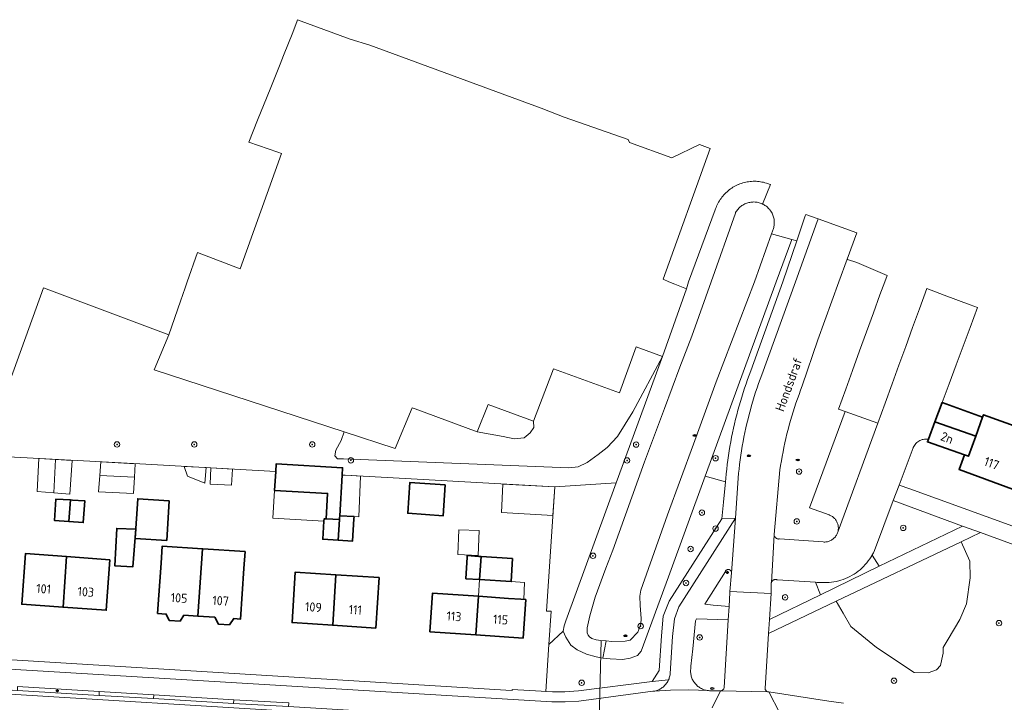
# Model space of a CAD drawing. Header units: metres. Extents: x 152610 to 160096, y 456114 to 462495.
# Tile 610 of 656: x 158582 to 158727, y 460938 to 461039. Entities that reach past the tile are written whole.
import ezdxf
from ezdxf.enums import TextEntityAlignment as Align

# ---------------------------------------------------------------- set-up
doc = ezdxf.new("R2010")
doc.units = ezdxf.units.M
doc.header["$LTSCALE"] = 0.5
doc.layers.get('0').update_dxf_attribs({"linetype": 'CONTINUOUS'})
for name, color, linetype, lineweight in [('B-PV-GR-BEPLANTING_CULTUUR_BOSPLANTSOEN-GV', 251, 'CONTINUOUS', 18), ('B-PV-GR-BEPLANTING_CULTUUR_HEESTERS-GV', 251, 'CONTINUOUS', 18), ('B-PV-GR-BOOM-S', 251, 'CONTINUOUS', 25), ('B-PV-IE-MEUBILAIR-S', 251, 'CONTINUOUS', 25), ('B-PV-KW-KUNSTWERK_DUIKER-G', 251, 'CONTINUOUS', 18), ('B-PV-OG-BEBOUWING-GV', 6, 'CONTINUOUS', 35), ('B-PV-OG-BEBOUWING-T18', 1, 'CONTINUOUS', 18), ('B-PV-OG-BEBOUWING_OVERBOUWING-GV', 251, 'CONTINUOUS', 18), ('B-PV-OG-BEBOUWING_SCHUUR-GV', 251, 'CONTINUOUS', 18), ('B-PV-OG-TERREIN_BEGROEID-GV', 251, 'CONTINUOUS', 18), ('B-PV-OG-TERREIN_OEVER-GV', 251, 'CONTINUOUS', 18), ('B-PV-OG-TOPOGRAFIE-T18', 1, 'CONTINUOUS', 18), ('B-PV-OG-WATER_SLOOT-GV', 251, 'CONTINUOUS', 18), ('B-PV-VH-GESLOTENVERHARDING_ASFALT-GV', 251, 'CONTINUOUS', 18), ('B-PV-VH-OPENVERHARDING_BETONSTRAATSTEEN-GV', 251, 'CONTINUOUS', 18), ('B-PV-VH-OPENVERHARDING_STRAATBAKSTEEN-GV', 251, 'CONTINUOUS', 18), ('B-PV-VH-OPENVERHARDING_TEGEL-GV', 251, 'CONTINUOUS', 18)]:
    doc.layers.add(name, color=color, linetype=linetype, lineweight=lineweight)
doc.styles.add('NLCS-ISO', font='NLCS-ISO.ttf')
doc.styles.add('NLCS-ISO-M750-T18', font='NLCS-ISO.ttf', dxfattribs={"height": 1.35})

# ---------------------------------------------------------------- blocks, each defined once
blk = doc.blocks.new('SIE-MEUBILAIR_PAAL_LICHTMAST-SO')
for points in [[(-0.62, 0), (-1, 0)], [(-0.71, 0.71), (-0.44, 0.44)], [(0, 1), (0, 0.62)], [(0.44, 0.44), (0.71, 0.71)], [(1, 0), (0.62, 0)], [(-0.71, -0.71), (-0.44, -0.44)], [(0, -0.62), (0, -1)], [(0.44, -0.44), (0.71, -0.71)]]:
    blk.add_lwpolyline(points)
blk.add_circle((0, 0), 0.5)
blk = doc.blocks.new('SIE-MEUBILAIR_PUT_RIOOLPUT-SO')
blk.add_ellipse((0, 0), major_axis=(1.25, 0), ratio=0.54)
at = {"style": 'NLCS-ISO'}
blk.add_text('ri', height=0.75, dxfattribs=at).set_placement((-0.04, 0.07), align=Align.MIDDLE_CENTER)
blk = doc.blocks.new('SIE-MEUBILAIR_PUT_DRAINAGEPUT-SO')
blk.add_ellipse((0, 0), major_axis=(1.25, 0), ratio=0.54)
at = {"style": 'NLCS-ISO'}
blk.add_text('dr', height=0.75, dxfattribs=at).set_placement((0.03, 0), align=Align.MIDDLE_CENTER)
blk = doc.blocks.new('SGR-BOOM_GBKN-SO')
at = {"linetype": 'ByBlock', "lineweight": 18}
h = blk.add_hatch(color=0, dxfattribs=at)
h.dxf.hatch_style = 1
edge = h.paths.add_edge_path()
edge.add_arc((0, 0), 0.25, 0, 360)
at = {"color": 0, "linetype": 'ByBlock', "lineweight": 18}
for radius in [2, 0.25]:
    blk.add_circle((0, 0), radius, dxfattribs=at)
at = {"color": 0, "linetype": 'ByBlock', "lineweight": 18, "style": 'NLCS-ISO'}
blk.add_attdef('SOORT', (2.5, 0), '', height=1.5, dxfattribs=at)

msp = doc.modelspace()

# ---------------------------------------------------------------- linework, layer by layer
at = {"layer": 'B-PV-GR-BEPLANTING_CULTUUR_BOSPLANTSOEN-GV', "flags": 128}
msp.add_lwpolyline([(158576.699, 460974.349), (158599.857, 460973.124), (158619.867, 460972.018), (158619.937, 460973.118), (158629.735, 460972.576), (158629.669, 460971.476), (158630.137, 460971.45), (158661.037, 460969.742), (158670.092, 460970.336), (158676.91, 460988.967), (158672.549, 460980.798), (158670.258, 460977.177), (158668.776, 460975.532), (158667.435, 460974.514), (158665.782, 460973.345), (158664.457, 460972.719), (158663.1, 460972.537), (158629.849, 460973.888), (158628.996, 460973.899), (158628.594, 460974.334), (158628.73, 460975.138), (158629.529, 460976.602), (158629.967, 460977.845), (158601.951, 460986.996), (158604.129, 460992.2), (158585.627, 460999.13), (158579.583, 460982.353)], dxfattribs=at)
for points in [[(158670.092, 460970.336), (158661.037, 460969.742), (158659.803, 460951.425), (158660.483, 460951.38), (158660.155, 460946.505), (158662.266, 460948.455), (158662.405, 460949.23), (158662.644, 460949.981)], [(158722.248, 460958.789), (158720.97, 460961.641), (158702.538, 460952.862), (158703.558, 460951.088), (158704.674, 460949.143), (158708.478, 460946.031), (158714.016, 460942.365), (158716.101, 460942.301), (158717.344, 460942.729), (158717.926, 460943.363), (158718.127, 460944.301), (158718.329, 460945.213), (158718.328, 460946.05), (158719.036, 460947.267), (158720.755, 460950.157), (158721.766, 460952.49), (158722.267, 460956.342)]]:
    msp.add_lwpolyline(points, close=True, dxfattribs=at)
at = {"layer": 'B-PV-GR-BEPLANTING_CULTUUR_HEESTERS-GV', "flags": 128}
for points in [[(158704.207, 461003.302), (158704.15, 461003.323), (158702.937, 461000), (158699.808, 460991.422), (158697.523, 460984.65), (158697.281, 460984.017), (158697.046, 460983.381), (158696.818, 460982.743), (158696.598, 460982.102), (158696.386, 460981.458), (158696.181, 460980.812), (158695.984, 460980.163), (158695.795, 460979.513), (158695.613, 460978.86), (158695.439, 460978.205), (158695.273, 460977.548), (158695.115, 460976.889), (158694.964, 460976.228), (158694.821, 460975.565), (158694.686, 460974.901), (158694.559, 460974.235), (158694.44, 460973.568), (158694.328, 460972.9), (158694.23, 460972.265), (158693.36, 460962.714), (158693.36, 460962.702), (158693.367, 460962.64), (158693.383, 460962.567), (158693.406, 460962.496), (158693.436, 460962.428), (158693.474, 460962.363), (158693.518, 460962.303), (158693.568, 460962.248), (158693.624, 460962.199), (158693.685, 460962.156), (158693.751, 460962.12), (158693.819, 460962.091), (158693.891, 460962.069), (158693.964, 460962.056), (158694.038, 460962.05), (158694.113, 460962.052), (158694.156, 460962.057), (158700.607, 460961.609), (158700.735, 460961.602), (158700.864, 460961.602), (158700.992, 460961.611), (158701.119, 460961.628), (158701.245, 460961.652), (158701.37, 460961.685), (158701.492, 460961.725), (158701.611, 460961.772), (158701.727, 460961.827), (158701.84, 460961.889), (158701.948, 460961.958), (158702.052, 460962.033), (158702.151, 460962.115), (158702.245, 460962.203), (158702.333, 460962.297), (158702.415, 460962.395), (158702.491, 460962.499), (158702.56, 460962.607), (158702.623, 460962.72), (158702.678, 460962.835), (158702.726, 460962.955), (158702.766, 460963.077), (158702.799, 460963.201), (158702.824, 460963.327), (158702.841, 460963.454), (158702.85, 460963.582), (158702.851, 460963.711), (158702.845, 460963.839), (158702.83, 460963.967), (158702.807, 460964.093), (158702.777, 460964.218), (158702.738, 460964.34), (158702.692, 460964.46), (158702.639, 460964.577), (158702.579, 460964.691), (158702.512, 460964.8), (158702.438, 460964.905), (158702.357, 460965.005), (158702.271, 460965.1), (158702.179, 460965.19), (158702.081, 460965.273), (158701.979, 460965.35), (158701.871, 460965.421), (158701.76, 460965.485), (158701.645, 460965.542), (158701.526, 460965.591), (158701.487, 460965.606), (158698.592, 460966.628), (158703.832, 460980.874), (158702.886, 460981.218), (158703.959, 460984.183), (158704.949, 460986.917), (158705.99, 460989.792), (158707.021, 460992.641), (158708.021, 460995.402), (158708.989, 460998.075), (158709.685, 461000), (158710.03, 461000.955), (158705.55, 461002.828)], [(158657.867, 460979.449), (158651.181, 460981.9), (158649.6, 460977.857), (158653.438, 460977.164), (158655.055, 460976.855), (158656.511, 460976.957), (158657.395, 460977.703), (158657.95, 460978.489)], [(158721.14, 460963.959), (158710.952, 460967.743), (158708.174, 460960.355), (158708.021, 460960.032), (158707.853, 460959.716), (158707.827, 460959.672), (158708.888, 460958.027)], [(158693.655, 460956.065), (158693.584, 460956.07), (158693.512, 460956.067), (158693.441, 460956.055), (158693.372, 460956.036), (158693.305, 460956.009), (158693.242, 460955.975), (158693.183, 460955.934), (158693.129, 460955.887), (158693.08, 460955.834), (158693.038, 460955.776), (158693.002, 460955.714), (158692.976, 460955.654), (158692.974, 460955.648), (158692.953, 460955.579), (158692.939, 460955.509), (158692.934, 460955.437), (158692.937, 460955.365), (158692.94, 460955.337), (158692.944, 460954.145), (158692.936, 460954.024), (158692.695, 460950.187), (158700.225, 460953.832), (158699.463, 460955.663), (158693.861, 460956.005), (158693.795, 460956.033), (158693.726, 460956.053)]]:
    msp.add_lwpolyline(points, close=True, dxfattribs=at)
at = {"layer": 'B-PV-KW-KUNSTWERK_DUIKER-G', "flags": 128}
msp.add_lwpolyline([(158667.881, 460947.059), (158667.091, 460915.777)], dxfattribs=at)
at = {"layer": 'B-PV-OG-BEBOUWING-GV', "flags": 128}
for points in [[(158724.124, 460980.009), (158718.149, 460982.172), (158717.095, 460979.345), (158723.1, 460977.212)], [(158732.577, 460980.499), (158730.494, 460981.262), (158729.476, 460978.483), (158724.265, 460980.393), (158724.124, 460980.009), (158723.1, 460977.212), (158722.02, 460974.266), (158721.441, 460974.469), (158720.651, 460972.314), (158728.533, 460969.425)], [(158723.1, 460977.212), (158717.095, 460979.345), (158716.142, 460976.794), (158715.987, 460976.377), (158721.441, 460974.469), (158722.02, 460974.266)], [(158629.283, 460964.939), (158629.298, 460965.171), (158629.307, 460965.45), (158629.669, 460971.476), (158629.735, 460972.576), (158619.937, 460973.118), (158619.867, 460972.018), (158619.688, 460969.21), (158627.53, 460968.776), (158627.304, 460965.003)], [(158644.879, 460970.064), (158639.653, 460970.412), (158639.347, 460965.84), (158644.575, 460965.485)], [(158589.586, 460967.806), (158587.437, 460967.91), (158587.239, 460964.796), (158589.359, 460964.634)], [(158589.926, 460967.79), (158589.586, 460967.806), (158589.359, 460964.634), (158591.478, 460964.471), (158591.721, 460967.683), (158591.62, 460967.691)], [(158604.168, 460967.692), (158599.527, 460967.986), (158599.154, 460962.149), (158603.796, 460961.853)], [(158626.982, 460964.67), (158626.8, 460962.014), (158629.085, 460961.857), (158629.283, 460964.939), (158627.304, 460965.003), (158627.006, 460965.013)], [(158631.416, 460965.025), (158631.44, 460965.368), (158629.307, 460965.45), (158629.298, 460965.171), (158629.283, 460964.939), (158629.085, 460961.857), (158631.188, 460961.712)], [(158599.221, 460963.516), (158596.427, 460963.607), (158596.124, 460958.111), (158598.796, 460957.929)], [(158609.064, 460960.606), (158603.129, 460961.002), (158602.962, 460958.508), (158602.463, 460951.06), (158603.73, 460950.975), (158604.169, 460950.044), (158605.765, 460949.937), (158606.324, 460950.802), (158608.406, 460950.662)], [(158609.106, 460960.603), (158609.064, 460960.606), (158608.406, 460950.662), (158610.89, 460950.496), (158611.434, 460949.498), (158613.05, 460949.39), (158613.693, 460950.309), (158614.691, 460950.242), (158615.19, 460957.69), (158615.357, 460960.186)], [(158589.016, 460959.451), (158582.966, 460959.889), (158582.426, 460952.432), (158588.507, 460951.992)], [(158595.411, 460958.988), (158589.016, 460959.451), (158588.507, 460951.992), (158594.871, 460951.532)], [(158649.846, 460959.472), (158648.124, 460959.596), (158648.11, 460959.37), (158647.915, 460956.179), (158649.94, 460956.055), (158650.175, 460959.452)], [(158654.808, 460959.17), (158650.175, 460959.452), (158649.94, 460956.055), (158654.599, 460955.77)], [(158628.758, 460956.779), (158622.759, 460957.168), (158622.276, 460949.707), (158628.278, 460949.318)], [(158635.119, 460956.366), (158628.758, 460956.779), (158628.278, 460949.318), (158634.635, 460948.906)], [(158649.771, 460953.596), (158643.01, 460954.061), (158642.619, 460948.377), (158649.378, 460947.912)], [(158656.021, 460953.167), (158654.182, 460953.293), (158649.771, 460953.596), (158649.378, 460947.912), (158656.355, 460947.433), (158656.745, 460953.117)]]:
    msp.add_lwpolyline(points, close=True, dxfattribs=at)
at = {"layer": 'B-PV-OG-BEBOUWING_OVERBOUWING-GV', "flags": 128}
for points in [[(158587.167, 460968.866), (158587.382, 460973.784), (158584.93, 460973.914), (158584.682, 460969.05)], [(158609.616, 460972.584), (158606.366, 460972.764), (158606.868, 460971.3), (158609.44, 460970.305)], [(158599.041, 460971.173), (158593.94, 460971.439), (158593.753, 460969.025), (158598.89, 460968.787)], [(158630.137, 460971.45), (158629.669, 460971.475), (158629.307, 460965.45), (158631.44, 460965.368), (158632.119, 460965.334), (158632.374, 460971.326), (158631.069, 460971.398)], [(158627.476, 460967.876), (158627.53, 460968.776), (158624.745, 460968.93), (158621.933, 460969.086), (158619.688, 460969.21), (158619.429, 460965.145), (158626.982, 460964.67), (158627.006, 460965.013), (158627.304, 460965.003), (158627.406, 460966.703)], [(158661.037, 460969.742), (158653.367, 460970.166), (158653.185, 460965.97), (158660.753, 460965.522)], [(158654.599, 460955.77), (158649.94, 460956.055), (158649.771, 460953.596), (158654.182, 460953.293), (158656.021, 460953.167), (158656.443, 460953.138), (158656.571, 460955.645)]]:
    msp.add_lwpolyline(points, close=True, dxfattribs=at)
at = {"layer": 'B-PV-OG-BEBOUWING_SCHUUR-GV', "flags": 128}
for points in [[(158589.859, 460973.653), (158587.382, 460973.784), (158587.167, 460968.866), (158589.531, 460968.691)], [(158593.94, 460971.439), (158599.041, 460971.173), (158599.168, 460973.16), (158594.094, 460973.429)], [(158613.48, 460972.371), (158610.294, 460972.547), (158610.209, 460970.165), (158613.329, 460970.013)], [(158649.902, 460963.295), (158646.863, 460963.418), (158646.713, 460959.746), (158649.753, 460959.622)]]:
    msp.add_lwpolyline(points, close=True, dxfattribs=at)
at = {"layer": 'B-PV-OG-TERREIN_BEGROEID-GV', "flags": 128}
for points in [[(158604.129, 460992.2), (158601.951, 460986.996), (158629.967, 460977.845), (158637.467, 460975.396), (158639.986, 460981.419), (158640.431, 460981.254), (158649.6, 460977.857), (158651.181, 460981.9), (158657.867, 460979.449), (158660.826, 460987.184), (158670.556, 460983.611), (158673.007, 460990.399), (158676.91, 460988.967), (158680.437, 460998.958), (158678.755, 460999.633), (158677.842, 461000), (158677.027, 461000.413), (158683.965, 461019.68), (158682.381, 461020.252), (158678.304, 461018.282), (158672.029, 461020.56), (158671.846, 461020.977), (158662.426, 461024.297), (158659.017, 461025.633), (158633.757, 461034.924), (158630.852, 461035.813), (158623.084, 461038.679), (158622.969, 461038.366), (158622.587, 461037.33), (158622.396, 461036.811), (158621.033, 461033.406), (158620.509, 461032.096), (158619.133, 461028.657), (158618.605, 461027.337), (158617.203, 461023.834), (158615.908, 461020.598), (158620.184, 461019.111), (158620.713, 461018.909), (158614.626, 461001.924), (158608.361, 461004.347), (158606.839, 461000), (158606.532, 460999.117), (158605.84, 460997.125)], [(158696.712, 461006.03), (158695.979, 461006.238), (158693.685, 461000), (158683.211, 460971.335), (158686.211, 460970.473), (158686.254, 460970.998), (158686.317, 460971.676), (158686.389, 460972.353), (158686.468, 460973.029), (158686.554, 460973.704), (158686.649, 460974.378), (158686.752, 460975.051), (158686.863, 460975.722), (158686.981, 460976.392), (158687.108, 460977.061), (158687.242, 460977.728), (158687.384, 460978.394), (158687.534, 460979.058), (158687.692, 460979.72), (158687.857, 460980.38), (158688.03, 460981.038), (158688.211, 460981.695), (158688.4, 460982.349), (158688.596, 460983), (158688.8, 460983.65), (158689.012, 460984.297), (158689.231, 460984.941), (158689.458, 460985.583), (158689.692, 460986.222), (158689.934, 460986.858), (158694.677, 461000)], [(158676.91, 460988.967), (158673.007, 460990.399), (158670.556, 460983.611), (158660.826, 460987.184), (158657.867, 460979.449), (158657.95, 460978.489), (158657.395, 460977.703), (158656.511, 460976.957), (158655.055, 460976.855), (158653.438, 460977.164), (158649.6, 460977.857), (158640.431, 460981.254), (158639.986, 460981.419), (158637.467, 460975.396), (158629.967, 460977.845), (158629.529, 460976.602), (158628.73, 460975.138), (158628.594, 460974.334), (158628.996, 460973.899), (158629.849, 460973.888), (158663.1, 460972.537), (158664.457, 460972.719), (158665.782, 460973.345), (158667.435, 460974.514), (158668.776, 460975.532), (158670.258, 460977.177), (158672.549, 460980.798)], [(158685.666, 460965.051), (158685.887, 460967.478), (158686.211, 460970.473), (158683.211, 460971.335), (158677.787, 460956.491), (158673.769, 460945.495), (158673.22, 460944.848), (158672.157, 460944.469), (158671.04, 460944.253), (158669.175, 460944.357), (158668.119, 460944.46), (158667.133, 460944.668), (158665.712, 460945.071), (158664.324, 460945.709), (158663.41, 460946.408), (158662.639, 460947.583), (158662.266, 460948.455), (158660.155, 460946.505), (158659.688, 460939.568), (158660.671, 460939.515), (158662.499, 460939.477), (158664.549, 460939.658), (158675.389, 460941.009), (158676.447, 460942.669), (158676.767, 460947.775), (158677.019, 460950.65), (158677.891, 460952.879)], [(158708.888, 460958.027), (158707.827, 460959.672), (158707.672, 460959.408), (158707.476, 460959.108), (158707.268, 460958.818), (158707.047, 460958.537), (158706.813, 460958.266), (158706.568, 460958.006), (158706.311, 460957.757), (158706.043, 460957.519), (158705.765, 460957.295), (158705.477, 460957.082), (158705.18, 460956.883), (158704.874, 460956.697), (158704.561, 460956.525), (158704.24, 460956.367), (158703.912, 460956.224), (158703.578, 460956.096), (158703.239, 460955.983), (158702.895, 460955.885), (158702.547, 460955.802), (158702.196, 460955.735), (158701.841, 460955.684), (158701.486, 460955.648), (158701.128, 460955.629), (158700.772, 460955.626), (158700.431, 460955.615), (158700.188, 460955.615), (158699.946, 460955.623), (158699.704, 460955.639), (158699.463, 460955.663), (158700.225, 460953.832)], [(158686.701, 460957.542), (158686.641, 460957.549), (158686.58, 460957.548), (158686.52, 460957.539), (158686.461, 460957.523), (158686.405, 460957.499), (158686.353, 460957.467), (158686.306, 460957.429), (158686.263, 460957.385), (158686.227, 460957.337), (158686.198, 460957.283), (158686.193, 460957.273), (158683.157, 460952.413), (158684.391, 460952.3), (158686.723, 460952.087), (158686.849, 460954.162), (158686.865, 460954.324), (158687.081, 460957.06), (158687.08, 460957.121), (158687.072, 460957.181), (158687.055, 460957.24), (158687.031, 460957.296), (158687, 460957.348), (158686.963, 460957.396), (158686.919, 460957.439), (158686.87, 460957.475), (158686.817, 460957.505), (158686.761, 460957.527)], [(158686.603, 460950.11), (158681.947, 460950.281), (158681.77, 460949.993), (158681.395, 460945.837), (158681.101, 460943.296), (158681.069, 460942.87), (158681.058, 460942.718), (158681.054, 460942.565), (158681.058, 460942.413), (158681.071, 460942.261), (158681.091, 460942.11), (158681.12, 460941.96), (158681.156, 460941.812), (158681.2, 460941.666), (158681.251, 460941.522), (158681.31, 460941.382), (158681.376, 460941.244), (158681.45, 460941.111), (158681.53, 460940.981), (158681.617, 460940.856), (158681.71, 460940.735), (158681.81, 460940.62), (158681.915, 460940.509), (158682.026, 460940.405), (158682.143, 460940.306), (158682.264, 460940.214), (158682.39, 460940.128), (158682.521, 460940.049), (158682.655, 460939.977), (158682.793, 460939.913), (158682.934, 460939.855), (158683.078, 460939.805), (158683.225, 460939.762), (158683.373, 460939.728), (158683.523, 460939.701), (158683.675, 460939.682), (158683.827, 460939.671), (158683.909, 460939.668), (158685.47, 460939.652), (158685.535, 460939.656), (158685.599, 460939.668), (158685.661, 460939.688), (158685.72, 460939.716), (158685.776, 460939.75), (158685.827, 460939.791), (158685.872, 460939.837), (158685.912, 460939.889), (158685.944, 460939.946), (158685.97, 460940.006), (158685.988, 460940.069), (158685.998, 460940.131)]]:
    msp.add_lwpolyline(points, close=True, dxfattribs=at)
msp.add_lwpolyline([(158769.297, 460946.361), (158723.835, 460963.006), (158720.97, 460961.641), (158722.248, 460958.789), (158722.267, 460956.342), (158721.766, 460952.49), (158720.755, 460950.157), (158719.036, 460947.267), (158718.328, 460946.05), (158718.329, 460945.213), (158718.127, 460944.301), (158717.926, 460943.363), (158717.344, 460942.729), (158716.101, 460942.301), (158714.016, 460942.365), (158708.478, 460946.031), (158704.674, 460949.143), (158703.558, 460951.088), (158702.538, 460952.862), (158692.565, 460948.111), (158692.054, 460939.973), (158692.062, 460939.909), (158692.079, 460939.846), (158692.102, 460939.785), (158692.134, 460939.728), (158692.171, 460939.675), (158692.216, 460939.627), (158692.265, 460939.585), (158692.319, 460939.55), (158692.378, 460939.521), (158692.439, 460939.5), (158692.503, 460939.486), (158692.567, 460939.48), (158692.581, 460939.48), (158701.434, 460938.125), (158703.597, 460937.851)], dxfattribs=at)
at = {"layer": 'B-PV-OG-TERREIN_OEVER-GV', "flags": 128}
for points in [[(158676.91, 460988.967), (158670.092, 460970.336), (158662.644, 460949.981), (158662.405, 460949.23), (158662.266, 460948.455), (158662.639, 460947.583), (158663.41, 460946.408), (158664.324, 460945.709), (158665.712, 460945.071), (158667.133, 460944.668), (158668.119, 460944.46), (158668.597, 460947.009), (158667.808, 460947.064), (158667.11, 460947.157), (158666.489, 460947.366), (158666.159, 460947.626), (158665.963, 460947.876), (158665.806, 460948.224), (158665.806, 460948.34), (158665.783, 460948.95), (158666.208, 460950.724), (158666.986, 460953.449), (158668.549, 460957.746), (158669.607, 460960.424), (158674.255, 460973.453), (158677.229, 460981.331), (158679.459, 460987.395), (158681.233, 460992.003), (158683.3, 460997.766), (158684.09, 461000), (158687.656, 461010.152), (158687.695, 461010.223), (158687.775, 461010.357), (158687.862, 461010.487), (158687.955, 461010.612), (158688.055, 461010.733), (158688.16, 461010.848), (158688.272, 461010.957), (158688.389, 461011.061), (158688.511, 461011.159), (158688.637, 461011.25), (158688.769, 461011.334), (158688.904, 461011.412), (158689.044, 461011.483), (158689.187, 461011.547), (158689.332, 461011.603), (158689.481, 461011.651), (158689.632, 461011.692), (158689.784, 461011.725), (158689.938, 461011.751), (158690.094, 461011.768), (158690.25, 461011.777), (158690.406, 461011.779), (158690.562, 461011.772), (158690.718, 461011.758), (158690.872, 461011.735), (158691.026, 461011.705), (158691.177, 461011.666), (158691.326, 461011.62), (158691.473, 461011.567), (158691.617, 461011.506), (158691.681, 461011.475), (158692.825, 461014.351), (158692.644, 461014.425), (158692.437, 461014.501), (158692.228, 461014.569), (158692.016, 461014.629), (158691.802, 461014.682), (158691.587, 461014.727), (158691.37, 461014.764), (158691.152, 461014.793), (158690.933, 461014.814), (158690.713, 461014.827), (158690.493, 461014.832), (158690.273, 461014.829), (158690.053, 461014.818), (158689.834, 461014.799), (158689.615, 461014.773), (158689.398, 461014.738), (158689.182, 461014.695), (158688.968, 461014.645), (158688.755, 461014.587), (158688.545, 461014.521), (158688.338, 461014.447), (158688.133, 461014.366), (158688.092, 461014.349), (158687.891, 461014.259), (158687.694, 461014.162), (158687.5, 461014.058), (158687.31, 461013.946), (158687.124, 461013.828), (158686.942, 461013.704), (158686.766, 461013.573), (158686.594, 461013.435), (158686.427, 461013.291), (158686.266, 461013.142), (158686.11, 461012.986), (158685.96, 461012.825), (158685.815, 461012.659), (158685.677, 461012.487), (158685.546, 461012.311), (158685.42, 461012.13), (158685.302, 461011.944), (158685.19, 461011.755), (158685.085, 461011.561), (158684.988, 461011.364), (158684.897, 461011.163), (158684.814, 461010.959), (158684.739, 461010.753), (158684.701, 461010.64), (158680.772, 461000), (158680.437, 460998.958)], [(158693.003, 461007.082), (158690.463, 461000), (158684.845, 460985.248), (158681.491, 460976.051), (158677.641, 460965.641), (158673.737, 460954.485), (158673.587, 460953.623), (158673.624, 460952.229), (158673.761, 460950.342), (158673.699, 460949.461), (158673.28, 460948.297), (158672.163, 460947.128), (158671.4, 460946.998), (158669.464, 460946.948), (158668.597, 460947.009), (158668.119, 460944.46), (158669.175, 460944.357), (158671.04, 460944.253), (158672.157, 460944.469), (158673.22, 460944.848), (158673.769, 460945.495), (158677.787, 460956.491), (158683.211, 460971.335), (158693.685, 461000), (158695.979, 461006.238)]]:
    msp.add_lwpolyline(points, close=True, dxfattribs=at)
at = {"layer": 'B-PV-OG-WATER_SLOOT-GV', "flags": 128}
msp.add_lwpolyline([(158690.562, 461011.772), (158690.406, 461011.779), (158690.25, 461011.777), (158690.094, 461011.768), (158689.938, 461011.751), (158689.784, 461011.725), (158689.632, 461011.692), (158689.481, 461011.651), (158689.332, 461011.603), (158689.187, 461011.547), (158689.044, 461011.483), (158688.904, 461011.412), (158688.769, 461011.334), (158688.637, 461011.25), (158688.511, 461011.159), (158688.389, 461011.061), (158688.272, 461010.957), (158688.16, 461010.848), (158688.055, 461010.733), (158687.955, 461010.612), (158687.862, 461010.487), (158687.775, 461010.357), (158687.695, 461010.223), (158687.656, 461010.152), (158684.09, 461000), (158683.3, 460997.766), (158681.233, 460992.003), (158679.459, 460987.395), (158677.229, 460981.331), (158674.255, 460973.453), (158669.607, 460960.424), (158668.549, 460957.746), (158666.986, 460953.449), (158666.208, 460950.724), (158665.783, 460948.95), (158665.806, 460948.34), (158665.806, 460948.224), (158665.963, 460947.876), (158666.159, 460947.626), (158666.489, 460947.366), (158667.11, 460947.157), (158667.808, 460947.064), (158668.597, 460947.009), (158669.464, 460946.948), (158671.4, 460946.998), (158672.163, 460947.128), (158673.28, 460948.297), (158673.699, 460949.461), (158673.761, 460950.342), (158673.624, 460952.229), (158673.587, 460953.623), (158673.737, 460954.485), (158677.641, 460965.641), (158681.491, 460976.051), (158684.845, 460985.248), (158690.463, 461000), (158693.003, 461007.082), (158693.281, 461007.857), (158693.322, 461008.008), (158693.355, 461008.161), (158693.38, 461008.315), (158693.397, 461008.47), (158693.406, 461008.626), (158693.407, 461008.782), (158693.4, 461008.938), (158693.385, 461009.094), (158693.363, 461009.249), (158693.332, 461009.402), (158693.293, 461009.553), (158693.247, 461009.703), (158693.194, 461009.849), (158693.132, 461009.993), (158693.064, 461010.134), (158692.988, 461010.27), (158692.906, 461010.403), (158692.817, 461010.531), (158692.721, 461010.655), (158692.62, 461010.774), (158692.512, 461010.887), (158692.398, 461010.994), (158692.28, 461011.096), (158692.156, 461011.191), (158692.027, 461011.28), (158691.895, 461011.362), (158691.758, 461011.438), (158691.681, 461011.475), (158691.617, 461011.506), (158691.473, 461011.567), (158691.326, 461011.62), (158691.177, 461011.666), (158691.026, 461011.705), (158690.872, 461011.735), (158690.718, 461011.758)], close=True, dxfattribs=at)
at = {"layer": 'B-PV-VH-GESLOTENVERHARDING_ASFALT-GV', "flags": 128}
for points in [[(158684.226, 460937.139), (158685.47, 460939.652), (158683.909, 460939.668), (158683.827, 460939.671), (158683.675, 460939.682), (158680.758, 460939.804), (158678.073, 460939.742), (158675.686, 460939.604), (158675.639, 460939.596), (158675.489, 460939.576), (158664.586, 460938.144), (158662.581, 460938.008), (158660.57, 460938.036), (158541.495, 460945.213)], [(158581.808, 460940.288), (158593.847, 460939.532), (158601.903, 460939.064), (158613.692, 460938.325), (158621.788, 460937.865)], [(158694.2, 460936.343), (158692.581, 460939.48), (158692.567, 460939.48), (158692.503, 460939.486), (158692.439, 460939.5), (158692.378, 460939.521), (158685.47, 460939.652), (158684.226, 460937.139)], [(158703.597, 460937.851), (158701.434, 460938.125), (158692.581, 460939.48), (158694.2, 460936.343)]]:
    msp.add_lwpolyline(points, dxfattribs=at)
msp.add_lwpolyline([(158541.291, 460941.572), (158535.186, 460942.021), (158533.462, 460941.987), (158527.421, 460941.85), (158527.579, 460939.155), (158530.867, 460939.236), (158535.279, 460939.269), (158539.691, 460939.228), (158544.102, 460939.112), (158548.51, 460938.921), (158552.914, 460938.656), (158557.314, 460938.316), (158561.707, 460937.901), (158566.092, 460937.413), (158570.468, 460936.85), (158670.441, 460930.722), (158670.614, 460933.661), (158661.924, 460934.192)], close=True, dxfattribs=at)
at = {"layer": 'B-PV-VH-OPENVERHARDING_BETONSTRAATSTEEN-GV', "flags": 128}
for points in [[(158687.081, 460957.06), (158687.692, 460965.148), (158679.321, 460952.028), (158678.666, 460950.281), (158678.377, 460947.676), (158678.046, 460942.222), (158678.041, 460942.161), (158678.023, 460942.011), (158677.997, 460941.862), (158677.964, 460941.714), (158677.922, 460941.569), (158677.874, 460941.425), (158677.817, 460941.285), (158677.753, 460941.148), (158677.682, 460941.014), (158677.604, 460940.884), (158677.52, 460940.759), (158677.428, 460940.638), (158677.331, 460940.522), (158677.227, 460940.412), (158677.118, 460940.307), (158677.004, 460940.208), (158676.884, 460940.115), (158676.76, 460940.029), (158676.631, 460939.949), (158676.499, 460939.877), (158676.362, 460939.811), (158676.223, 460939.753), (158676.08, 460939.702), (158675.935, 460939.659), (158675.788, 460939.623), (158675.686, 460939.604), (158678.073, 460939.742), (158680.758, 460939.804), (158683.675, 460939.682), (158683.523, 460939.701), (158683.373, 460939.728), (158683.225, 460939.762), (158683.078, 460939.805), (158682.934, 460939.855), (158682.793, 460939.913), (158682.655, 460939.977), (158682.521, 460940.049), (158682.39, 460940.128), (158682.264, 460940.214), (158682.143, 460940.306), (158682.026, 460940.405), (158681.915, 460940.509), (158681.81, 460940.62), (158681.71, 460940.735), (158681.617, 460940.856), (158681.53, 460940.981), (158681.45, 460941.111), (158681.376, 460941.244), (158681.31, 460941.382), (158681.251, 460941.522), (158681.2, 460941.666), (158681.156, 460941.812), (158681.12, 460941.96), (158681.091, 460942.11), (158681.071, 460942.261), (158681.058, 460942.413), (158681.054, 460942.565), (158681.058, 460942.718), (158681.069, 460942.87), (158681.101, 460943.296), (158681.395, 460945.837), (158681.77, 460949.993), (158681.947, 460950.281), (158686.603, 460950.11), (158686.723, 460952.087), (158684.391, 460952.3), (158683.157, 460952.413), (158686.193, 460957.273), (158686.198, 460957.283), (158686.227, 460957.337), (158686.263, 460957.385), (158686.306, 460957.429), (158686.353, 460957.467), (158686.405, 460957.499), (158686.461, 460957.523), (158686.52, 460957.539), (158686.58, 460957.548), (158686.641, 460957.549), (158686.701, 460957.542), (158686.761, 460957.527), (158686.817, 460957.505), (158686.87, 460957.475), (158686.919, 460957.439), (158686.963, 460957.396), (158687, 460957.348), (158687.031, 460957.296), (158687.055, 460957.24), (158687.072, 460957.181), (158687.08, 460957.121)], [(158692.936, 460954.024), (158686.865, 460954.324), (158686.849, 460954.162), (158686.723, 460952.087), (158686.603, 460950.11), (158685.998, 460940.131), (158685.988, 460940.069), (158685.97, 460940.006), (158685.944, 460939.946), (158685.912, 460939.889), (158685.872, 460939.837), (158685.827, 460939.791), (158685.776, 460939.75), (158685.72, 460939.716), (158685.661, 460939.688), (158685.599, 460939.668), (158685.535, 460939.656), (158685.47, 460939.652), (158692.378, 460939.521), (158692.319, 460939.55), (158692.265, 460939.585), (158692.216, 460939.627), (158692.171, 460939.675), (158692.134, 460939.728), (158692.102, 460939.785), (158692.079, 460939.846), (158692.062, 460939.909), (158692.054, 460939.973), (158692.565, 460948.111), (158692.695, 460950.187)], [(158541.547, 460942.043), (158537.506, 460942.067), (158535.186, 460942.021), (158541.291, 460941.572), (158661.924, 460934.192), (158670.614, 460933.661), (158670.66, 460934.434), (158666.785, 460934.663), (158659.758, 460935.078), (158655.745, 460935.315), (158641.877, 460936.135), (158633.857, 460936.609), (158621.757, 460937.325), (158613.661, 460937.803), (158601.87, 460938.5), (158593.814, 460938.976), (158581.773, 460939.688), (158573.699, 460940.166), (158561.878, 460940.864), (158553.813, 460941.341), (158549.097, 460941.62), (158541.586, 460942.041)]]:
    msp.add_lwpolyline(points, close=True, dxfattribs=at)
at = {"layer": 'B-PV-VH-OPENVERHARDING_STRAATBAKSTEEN-GV', "flags": 128}
for points in [[(158705.573, 461007.223), (158699.863, 461009.306), (158699.815, 461009.126), (158699.747, 461008.898), (158696.519, 461000), (158691.547, 460986.295), (158691.311, 460985.653), (158691.082, 460985.009), (158690.861, 460984.362), (158690.647, 460983.713), (158690.441, 460983.061), (158690.242, 460982.407), (158690.052, 460981.75), (158689.869, 460981.091), (158689.693, 460980.431), (158689.526, 460979.768), (158689.366, 460979.103), (158689.214, 460978.437), (158689.07, 460977.768), (158688.933, 460977.098), (158688.805, 460976.427), (158688.684, 460975.754), (158688.571, 460975.08), (158688.466, 460974.404), (158688.369, 460973.727), (158688.28, 460973.049), (158688.199, 460972.37), (158688.135, 460971.778), (158687.692, 460965.148), (158687.081, 460957.06), (158686.865, 460954.324), (158692.936, 460954.024), (158692.944, 460954.145), (158692.94, 460955.337), (158692.937, 460955.365), (158692.934, 460955.437), (158692.939, 460955.509), (158692.953, 460955.579), (158692.974, 460955.648), (158692.976, 460955.654), (158693.162, 460959.071), (158693.36, 460962.702), (158693.36, 460962.714), (158694.23, 460972.265), (158694.328, 460972.9), (158694.44, 460973.568), (158694.559, 460974.235), (158694.686, 460974.901), (158694.821, 460975.565), (158694.964, 460976.228), (158695.115, 460976.889), (158695.273, 460977.548), (158695.439, 460978.205), (158695.613, 460978.86), (158695.795, 460979.513), (158695.984, 460980.163), (158696.181, 460980.812), (158696.386, 460981.458), (158696.598, 460982.102), (158696.818, 460982.743), (158697.046, 460983.381), (158697.281, 460984.017), (158697.523, 460984.65), (158699.808, 460991.422), (158702.937, 461000), (158704.15, 461003.323)], [(158718.43, 460998.05), (158715.88, 460999.001), (158714.796, 460996.007), (158713.797, 460993.247), (158712.777, 460990.432), (158711.78, 460987.678), (158710.786, 460984.933), (158709.751, 460982.075), (158708.681, 460979.119), (158702.799, 460963.201), (158702.766, 460963.077), (158702.726, 460962.955), (158702.678, 460962.835), (158702.623, 460962.72), (158702.56, 460962.607), (158702.491, 460962.499), (158702.415, 460962.395), (158702.333, 460962.297), (158702.245, 460962.203), (158702.151, 460962.115), (158702.052, 460962.033), (158701.948, 460961.958), (158701.84, 460961.889), (158701.727, 460961.827), (158701.611, 460961.772), (158701.492, 460961.725), (158701.37, 460961.685), (158701.245, 460961.652), (158701.119, 460961.628), (158700.992, 460961.611), (158700.864, 460961.602), (158700.735, 460961.602), (158700.607, 460961.609), (158694.156, 460962.057), (158694.113, 460962.052), (158694.038, 460962.05), (158693.964, 460962.056), (158693.891, 460962.069), (158693.819, 460962.091), (158693.751, 460962.12), (158693.685, 460962.156), (158693.624, 460962.199), (158693.568, 460962.248), (158693.518, 460962.303), (158693.474, 460962.363), (158693.436, 460962.428), (158693.406, 460962.496), (158693.383, 460962.567), (158693.367, 460962.64), (158693.36, 460962.702), (158693.162, 460959.071), (158692.976, 460955.654), (158693.002, 460955.714), (158693.038, 460955.776), (158693.08, 460955.834), (158693.129, 460955.887), (158693.183, 460955.934), (158693.242, 460955.975), (158693.305, 460956.009), (158693.372, 460956.036), (158693.441, 460956.055), (158693.512, 460956.067), (158693.584, 460956.07), (158693.655, 460956.065), (158693.726, 460956.053), (158693.795, 460956.033), (158693.861, 460956.005), (158699.463, 460955.663), (158699.704, 460955.639), (158699.946, 460955.623), (158700.188, 460955.615), (158700.431, 460955.615), (158700.772, 460955.626), (158701.128, 460955.629), (158701.486, 460955.648), (158701.841, 460955.684), (158702.196, 460955.735), (158702.547, 460955.802), (158702.895, 460955.885), (158703.239, 460955.983), (158703.578, 460956.096), (158703.912, 460956.224), (158704.24, 460956.367), (158704.561, 460956.525), (158704.874, 460956.697), (158705.18, 460956.883), (158705.477, 460957.082), (158705.765, 460957.295), (158706.043, 460957.519), (158706.311, 460957.757), (158706.568, 460958.006), (158706.813, 460958.266), (158707.047, 460958.537), (158707.268, 460958.818), (158707.476, 460959.108), (158707.672, 460959.408), (158707.827, 460959.672), (158707.853, 460959.716), (158708.021, 460960.032), (158708.174, 460960.355), (158710.952, 460967.743), (158711.799, 460969.997), (158713.879, 460975.527), (158713.888, 460975.549), (158713.966, 460975.712), (158714.057, 460975.867), (158714.163, 460976.013), (158714.28, 460976.15), (158714.41, 460976.276), (158714.55, 460976.389), (158714.699, 460976.49), (158714.857, 460976.578), (158715.022, 460976.65), (158715.193, 460976.709), (158715.368, 460976.751), (158715.547, 460976.778), (158715.727, 460976.789), (158715.907, 460976.784), (158716.142, 460976.794), (158717.095, 460979.345), (158718.149, 460982.172), (158719.177, 460984.927), (158720.227, 460987.741), (158721.261, 460990.511), (158722.288, 460993.262), (158723.385, 460996.203), (158722.274, 460996.617)], [(158708.681, 460979.119), (158703.832, 460980.874), (158698.592, 460966.628), (158701.487, 460965.606), (158701.526, 460965.591), (158701.645, 460965.542), (158701.76, 460965.485), (158701.871, 460965.421), (158701.979, 460965.35), (158702.081, 460965.273), (158702.179, 460965.19), (158702.271, 460965.1), (158702.357, 460965.005), (158702.438, 460964.905), (158702.512, 460964.8), (158702.579, 460964.691), (158702.639, 460964.577), (158702.692, 460964.46), (158702.738, 460964.34), (158702.777, 460964.218), (158702.807, 460964.093), (158702.83, 460963.967), (158702.845, 460963.839), (158702.851, 460963.711), (158702.85, 460963.582), (158702.841, 460963.454), (158702.824, 460963.327), (158702.799, 460963.201)]]:
    msp.add_lwpolyline(points, close=True, dxfattribs=at)
at = {"layer": 'B-PV-VH-OPENVERHARDING_TEGEL-GV', "flags": 128}
for points in [[(158699.863, 461009.306), (158698.034, 461009.936), (158698.031, 461009.925), (158697.977, 461009.76), (158697.917, 461009.598), (158696.712, 461006.03), (158694.677, 461000), (158689.934, 460986.858), (158689.692, 460986.222), (158689.458, 460985.583), (158689.231, 460984.941), (158689.012, 460984.297), (158688.8, 460983.65), (158688.596, 460983), (158688.4, 460982.349), (158688.211, 460981.695), (158688.03, 460981.038), (158687.857, 460980.38), (158687.692, 460979.72), (158687.534, 460979.058), (158687.384, 460978.394), (158687.242, 460977.728), (158687.108, 460977.061), (158686.981, 460976.392), (158686.863, 460975.722), (158686.752, 460975.051), (158686.649, 460974.378), (158686.554, 460973.704), (158686.468, 460973.029), (158686.389, 460972.353), (158686.317, 460971.676), (158686.254, 460970.998), (158686.211, 460970.473), (158685.887, 460967.478), (158685.666, 460965.051), (158687.692, 460965.148), (158688.135, 460971.778), (158688.199, 460972.37), (158688.28, 460973.049), (158688.369, 460973.727), (158688.466, 460974.404), (158688.571, 460975.08), (158688.684, 460975.754), (158688.805, 460976.427), (158688.933, 460977.098), (158689.07, 460977.768), (158689.214, 460978.437), (158689.366, 460979.103), (158689.526, 460979.768), (158689.693, 460980.431), (158689.869, 460981.091), (158690.052, 460981.75), (158690.242, 460982.407), (158690.441, 460983.061), (158690.647, 460983.713), (158690.861, 460984.362), (158691.082, 460985.009), (158691.311, 460985.653), (158691.547, 460986.295), (158696.519, 461000), (158699.747, 461008.898), (158699.815, 461009.126)], [(158687.692, 460965.148), (158685.666, 460965.051), (158677.891, 460952.879), (158677.019, 460950.65), (158676.767, 460947.775), (158676.447, 460942.669), (158675.389, 460941.009), (158677.817, 460941.285), (158677.874, 460941.425), (158677.922, 460941.569), (158677.964, 460941.714), (158677.997, 460941.862), (158678.023, 460942.011), (158678.041, 460942.161), (158678.046, 460942.222), (158678.377, 460947.676), (158678.666, 460950.281), (158679.321, 460952.028)], [(158723.835, 460963.006), (158721.14, 460963.959), (158708.888, 460958.027), (158700.225, 460953.832), (158692.695, 460950.187), (158692.565, 460948.111), (158702.538, 460952.862), (158720.97, 460961.641)], [(158593.847, 460939.532), (158581.808, 460940.288), (158581.773, 460939.688), (158593.814, 460938.976)], [(158601.903, 460939.064), (158593.847, 460939.532), (158593.814, 460938.976), (158601.87, 460938.5)], [(158613.692, 460938.325), (158601.903, 460939.064), (158601.87, 460938.5), (158613.661, 460937.803)], [(158621.788, 460937.865), (158613.692, 460938.325), (158613.661, 460937.803), (158621.757, 460937.325)]]:
    msp.add_lwpolyline(points, close=True, dxfattribs=at)
for points in [[(158769.499, 460949.068), (158724.638, 460965.352), (158713.395, 460969.433), (158711.799, 460969.997), (158710.952, 460967.743), (158721.14, 460963.959), (158723.835, 460963.006), (158769.297, 460946.361)], [(158541.495, 460945.213), (158660.57, 460938.036), (158662.581, 460938.008), (158664.586, 460938.144), (158675.489, 460939.576), (158675.639, 460939.596), (158675.686, 460939.604), (158675.788, 460939.623), (158675.935, 460939.659), (158676.08, 460939.702), (158676.223, 460939.753), (158676.362, 460939.811), (158676.499, 460939.877), (158676.631, 460939.949), (158676.76, 460940.029), (158676.884, 460940.115), (158677.004, 460940.208), (158677.118, 460940.307), (158677.227, 460940.412), (158677.331, 460940.522), (158677.428, 460940.638), (158677.52, 460940.759), (158677.604, 460940.884), (158677.682, 460941.014), (158677.753, 460941.148), (158677.817, 460941.285), (158675.389, 460941.009), (158664.549, 460939.658), (158662.499, 460939.477), (158660.671, 460939.515), (158659.688, 460939.568), (158659.007, 460939.604), (158654.738, 460939.832), (158654.729, 460939.694), (158653.828, 460939.73), (158541.677, 460946.655)]]:
    msp.add_lwpolyline(points, dxfattribs=at)

# ---------------------------------------------------------------- block references
at = {"layer": 'B-PV-GR-BOOM-S', "xscale": 0.2, "yscale": 0.2, "zscale": 0.2}
for p in [(158596.473, 460976.004), (158607.864, 460976.004), (158625.263, 460976.004), (158673.022, 460975.98), (158630.954, 460973.661), (158671.683, 460973.636), (158684.739, 460973.971), (158697.056, 460972.007), (158682.731, 460965.937), (158696.721, 460964.643), (158684.739, 460963.593), (158712.417, 460963.687), (158681.057, 460960.581), (158666.662, 460959.576), (158680.387, 460955.559), (158694.993, 460953.438), (158673.692, 460949.198), (158726.537, 460949.634), (158682.396, 460947.525), (158711.05, 460941.139), (158664.988, 460940.829)]:
    msp.add_blockref('SGR-BOOM_GBKN-SO', p, dxfattribs=at)
at = {"layer": 'B-PV-IE-MEUBILAIR-S', "xscale": 0.2, "yscale": 0.2, "zscale": 0.2}
for name, p in [('SIE-MEUBILAIR_PUT_RIOOLPUT-SO', (158681.68, 460977.344)), ('SIE-MEUBILAIR_PUT_RIOOLPUT-SO', (158689.665, 460974.343)), ('SIE-MEUBILAIR_PUT_RIOOLPUT-SO', (158696.868, 460973.709)), ('SIE-MEUBILAIR_PAAL_LICHTMAST-SO', (158686.475, 460957.097)), ('SIE-MEUBILAIR_PUT_RIOOLPUT-SO', (158671.451, 460947.783)), ('SIE-MEUBILAIR_PUT_DRAINAGEPUT-SO', (158684.257, 460939.989)), ('SIE-MEUBILAIR_PAAL_LICHTMAST-SO', (158587.665, 460939.639))]:
    msp.add_blockref(name, p, dxfattribs=at)

# ---------------------------------------------------------------- texts
at = {"layer": 'B-PV-OG-BEBOUWING-T18', "style": 'NLCS-ISO-M750-T18'}
for s, rotation, p in [('2n', 339.5, (158718.883, 460976.987)), ('117', 339.9, (158725.452, 460973.217)), ('101', 355.9, (158585.647, 460954.705)), ('103', 355.9, (158591.869, 460954.255)), ('105', 356.2, (158605.628, 460953.354)), ('107', 356.2, (158611.747, 460952.944)), ('109', 356.3, (158625.439, 460952.007)), ('111', 356.3, (158631.618, 460951.607)), ('113', 356, (158646.17, 460950.639)), ('115', 356, (158653.038, 460950.167))]:
    msp.add_text(s, height=1.35, rotation=rotation, dxfattribs=at).set_placement(p, align=Align.MIDDLE)
at = {"layer": 'B-PV-OG-TOPOGRAFIE-T18', "style": 'NLCS-ISO-M750-T18'}
msp.add_text('Hondsdraf', height=1.35, rotation=70.1, dxfattribs=at).set_placement((158695.531, 460984.859), align=Align.MIDDLE)

doc.saveas('drawing.dxf')
